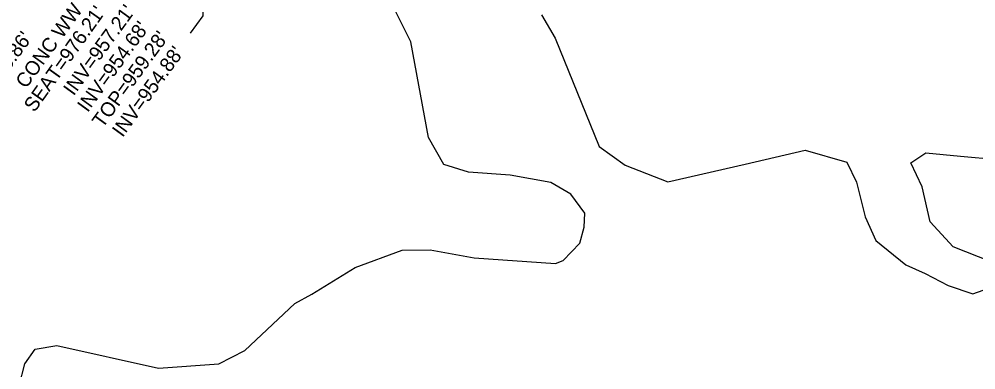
# Model space of a CAD drawing. Extents: x 1182322 to 1186765, y 572295 to 575411.
# Drawn here: x 1184480.2 to 1184747.4, y 573854 to 573952.1 of the extents above; entities that cross this region are included whole.
import ezdxf

# ---------------------------------------------------------------- set-up
doc = ezdxf.new("R2010")
doc.units = 0
for name, color, linetype in [('Exist Structure Major Bridge Seat Top Elevation', 7, 'Continuous'), ('Exist Structure Major Bridge WW Text', 7, 'Continuous'), ('Exist Structure Minor Drop Inlet Top Elevation', 7, 'Continuous'), ('Exist Structure Minor Pipes CMP 8 Inch Invert', 7, 'Continuous'), ('Exist Structure Minor Pipes RCP 15 Inch Invert', 7, 'Continuous'), ('Exist Structure Minor Pipes RCP 18 Inch Invert', 7, 'Continuous'), ('Exist Structure Minor Pipes RCP 24 Inch Invert', 7, 'Continuous'), ('Exist Vegetation Woods Line', 7, 'Continuous')]:
    doc.layers.add(name, color=color, linetype=linetype)

msp = doc.modelspace()

# ---------------------------------------------------------------- linework, layer by layer
at = {"layer": 'Exist Structure Minor Pipes RCP 24 Inch Invert'}
msp.add_lwpolyline([(1184532.46, 574011.58), (1184531.48, 573952.97), (1184527.94, 573948.12)], dxfattribs=at)
at = {"layer": 'Exist Vegetation Woods Line'}
for points in [[(1184480.21, 573849.6), (1184481.72, 573855.74), (1184484.69, 573859.88), (1184490.7, 573860.88), (1184519.14, 573854.48), (1184535.92, 573855.7), (1184543.17, 573859.43), (1184557.15, 573872.55), (1184561.92, 573875.16), (1184574.02, 573882.63), (1184587.13, 573887.46), (1184594.96, 573887.63), (1184607.28, 573885.31), (1184630, 573883.73), (1184632.1, 573884.64), (1184636.78, 573889.48), (1184638.01, 573893.9), (1184638.2, 573897.86), (1184634.25, 573903.11), (1184628.65, 573906.39), (1184617.36, 573908.46), (1184605.7, 573909.34), (1184598.76, 573911.43), (1184594.55, 573919.02), (1184589.58, 573945.72), (1184584.95, 573955.06)], [(1184626.1, 573953.29), (1184629.85, 573946.75), (1184642.15, 573916.48), (1184649.47, 573911.23), (1184661.33, 573906.59), (1184682.98, 573911.57), (1184699.74, 573915.46), (1184711.33, 573912.08)], [(1184751.69, 573884.22), (1184741.08, 573888.4), (1184734.59, 573895.41), (1184732.44, 573905.17), (1184729.19, 573911.93), (1184733.44, 573914.7), (1184743.08, 573913.72), (1184753.47, 573912.83)], [(1184711.33, 573912.08), (1184714.05, 573906.5), (1184716.46, 573896.82), (1184719.44, 573890.2), (1184727.82, 573883.36), (1184733.25, 573880.96), (1184739.61, 573877.67), (1184746.57, 573875.31), (1184753.64, 573877.83)]]:
    msp.add_lwpolyline(points, dxfattribs=at)

# ---------------------------------------------------------------- texts
at = {"layer": 'Exist Structure Major Bridge Seat Top Elevation'}
msp.add_text("SEAT=976.21'", height=4, rotation=54.6172, dxfattribs=at).set_placement((1184484.45, 573925.81))
at = {"layer": 'Exist Structure Major Bridge WW Text'}
msp.add_text('CONC WW', height=4, rotation=54.1777, dxfattribs=at).set_placement((1184482.1, 573932.43))
at = {"layer": 'Exist Structure Minor Drop Inlet Top Elevation'}
msp.add_text("TOP=959.28'", height=4, rotation=53.9157, dxfattribs=at).set_placement((1184503.48, 573921.39))
at = {"layer": 'Exist Structure Minor Pipes CMP 8 Inch Invert'}
for s, p in [("INV=957.21'", (1184495.41, 573930.4)), ("INV=978.86'", (1184466.68, 573922.94))]:
    msp.add_text(s, height=4, rotation=53.9157, dxfattribs=at).set_placement(p)
at = {"layer": 'Exist Structure Minor Pipes RCP 15 Inch Invert'}
msp.add_text("INV=954.88'", height=4, rotation=53.9157, dxfattribs=at).set_placement((1184509.05, 573918.81))
at = {"layer": 'Exist Structure Minor Pipes RCP 18 Inch Invert'}
msp.add_text("INV=954.68'", height=4, rotation=53.9157, dxfattribs=at).set_placement((1184499.31, 573925.79))

doc.saveas('drawing.dxf')
